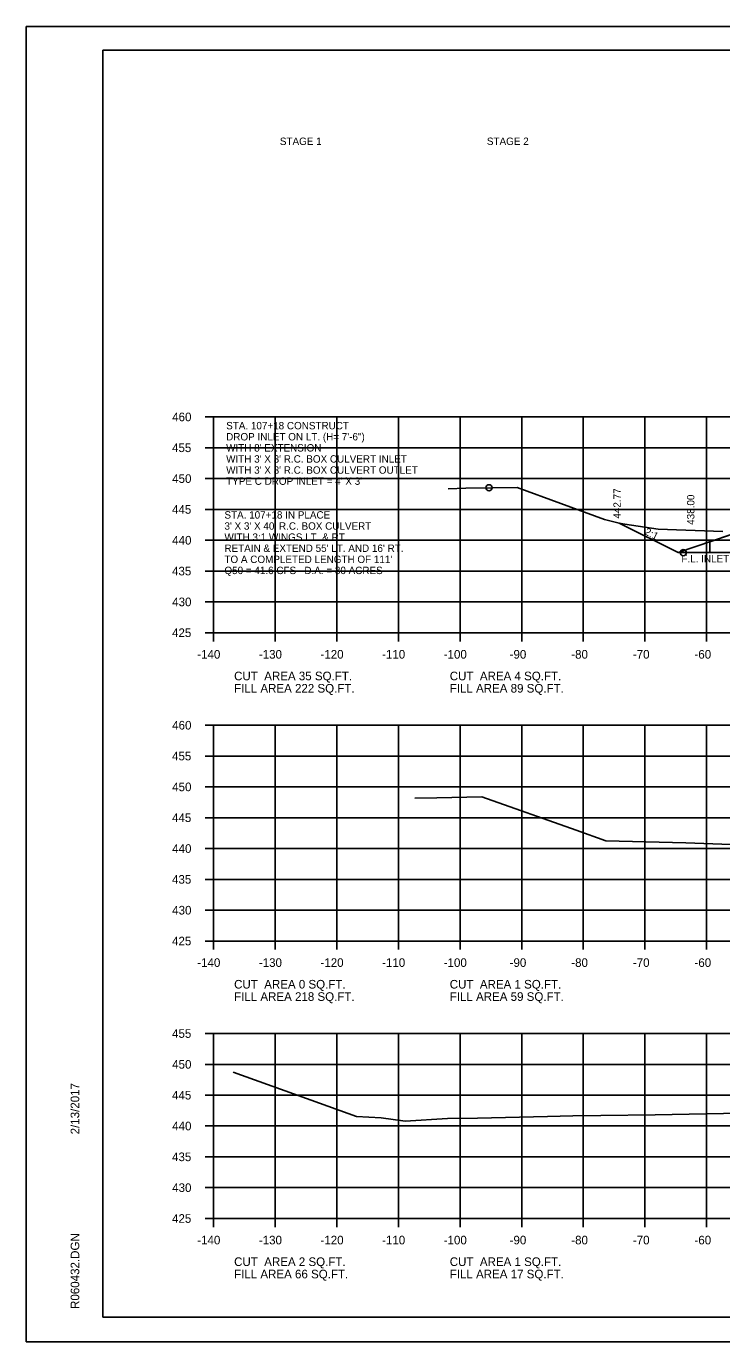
# Model space of a CAD drawing. Extents: x 1538688 to 1540766, y 656250 to 671912.
# Drawn here: x 1538687.8 to 1538800.6, y 657404.6 to 657617.9 of the extents above; entities that cross this region are included whole.
import ezdxf

# ---------------------------------------------------------------- set-up
doc = ezdxf.new("R2010")
doc.units = 0
for name, color, linetype in [('18', 7, 'Continuous'), ('20', 7, 'Continuous'), ('22', 7, 'Continuous'), ('26', 7, 'Continuous'), ('39', 7, 'Continuous'), ('40', 7, 'Continuous'), ('41', 7, 'Continuous'), ('42', 7, 'Continuous'), ('Borings', 7, 'Continuous'), ('Default', 7, 'Continuous'), ('Horizontal Alignment', 7, 'Continuous'), ('RipRap', 7, 'Continuous')]:
    doc.layers.add(name, color=color, linetype=linetype)

msp = doc.modelspace()

# ---------------------------------------------------------------- linework, layer by layer
at = {"layer": '18'}
for points in [[(1538756.23, 657542.92), (1538759.1, 657543.02), (1538767.46, 657543.15), (1538781.6, 657537.93), (1538784, 657537.34), (1538784.93, 657537.19), (1538790.3, 657536.35), (1538800.84, 657535.98)], [(1538750.81, 657492.73), (1538754.4, 657492.79), (1538761.73, 657492.97), (1538777.04, 657487.56), (1538781.84, 657485.82), (1538794.81, 657485.51), (1538809.5, 657484.94)], [(1538721.33, 657448.3), (1538735.38, 657443.28), (1538741.36, 657441.09), (1538745.39, 657440.87), (1538749.24, 657440.38), (1538756.11, 657440.81), (1538761.01, 657440.85), (1538772.36, 657441.1), (1538776.45, 657441.22), (1538781.03, 657441.29), (1538789.86, 657441.39), (1538803.7, 657441.64)]]:
    msp.add_lwpolyline(points, dxfattribs=at)
at = {"layer": '20'}
msp.add_lwpolyline([(1538784.01, 657537.34), (1538793.55, 657532.57), (1538804.9, 657536.4)], dxfattribs=at)
at = {"layer": '22'}
for p, q in [((1538718.18, 657554.57), (1538998.18, 657554.57)), ((1538718.18, 657519.57), (1538718.18, 657554.57)), ((1538728.18, 657519.57), (1538728.18, 657554.57)), ((1538738.18, 657519.57), (1538738.18, 657554.57)), ((1538748.18, 657519.57), (1538748.18, 657554.57)), ((1538758.18, 657519.57), (1538758.18, 657554.57)), ((1538768.18, 657519.57), (1538768.18, 657554.57)), ((1538778.18, 657519.57), (1538778.18, 657554.57)), ((1538788.18, 657519.57), (1538788.18, 657554.57)), ((1538798.18, 657519.57), (1538798.18, 657554.57)), ((1538718.18, 657549.57), (1538998.18, 657549.57)), ((1538718.18, 657544.57), (1538998.18, 657544.57)), ((1538718.18, 657539.57), (1538998.18, 657539.57)), ((1538718.18, 657534.57), (1538998.18, 657534.57)), ((1538718.18, 657529.57), (1538998.18, 657529.57)), ((1538718.18, 657524.57), (1538998.18, 657524.57)), ((1538718.18, 657519.57), (1538998.18, 657519.57)), ((1538718.18, 657504.57), (1538998.18, 657504.57)), ((1538718.18, 657469.57), (1538718.18, 657504.57)), ((1538728.18, 657469.57), (1538728.18, 657504.57)), ((1538738.18, 657469.57), (1538738.18, 657504.57)), ((1538748.18, 657469.57), (1538748.18, 657504.57)), ((1538758.18, 657469.57), (1538758.18, 657504.57)), ((1538768.18, 657469.57), (1538768.18, 657504.57)), ((1538778.18, 657469.57), (1538778.18, 657504.57)), ((1538788.18, 657469.57), (1538788.18, 657504.57)), ((1538798.18, 657469.57), (1538798.18, 657504.57)), ((1538718.18, 657499.57), (1538998.18, 657499.57)), ((1538718.18, 657494.57), (1538998.18, 657494.57)), ((1538718.18, 657489.57), (1538998.18, 657489.57)), ((1538718.18, 657484.57), (1538998.18, 657484.57)), ((1538718.18, 657479.57), (1538998.18, 657479.57)), ((1538718.18, 657474.57), (1538998.18, 657474.57)), ((1538718.18, 657469.57), (1538998.18, 657469.57)), ((1538718.18, 657454.57), (1538998.18, 657454.57)), ((1538718.18, 657424.57), (1538718.18, 657454.57)), ((1538728.18, 657424.57), (1538728.18, 657454.57)), ((1538738.18, 657424.57), (1538738.18, 657454.57)), ((1538748.18, 657424.57), (1538748.18, 657454.57)), ((1538758.18, 657424.57), (1538758.18, 657454.57)), ((1538768.18, 657424.57), (1538768.18, 657454.57)), ((1538778.18, 657424.57), (1538778.18, 657454.57)), ((1538788.18, 657424.57), (1538788.18, 657454.57)), ((1538798.18, 657424.57), (1538798.18, 657454.57)), ((1538718.18, 657449.57), (1538998.18, 657449.57)), ((1538718.18, 657444.57), (1538998.18, 657444.57)), ((1538718.18, 657439.57), (1538998.18, 657439.57)), ((1538718.18, 657434.57), (1538998.18, 657434.57)), ((1538718.18, 657429.57), (1538998.18, 657429.57)), ((1538718.18, 657424.57), (1538998.18, 657424.57))]:
    msp.add_line(p, q, dxfattribs=at)
at = {"layer": '26'}
for p, q in [((1538687.78, 657617.92), (1539021.11, 657617.92)), ((1538687.78, 657404.59), (1539021.11, 657404.59))]:
    msp.add_line(p, q, dxfattribs=at)
msp.add_lwpolyline([(1538687.77, 657617.92), (1539021.11, 657617.92), (1539021.11, 657404.59), (1538687.77, 657404.59)], close=True, dxfattribs=at)
for centre in [(1538762.88, 657543.08), (1538794.41, 657532.57)]:
    msp.add_circle(centre, 0.5, dxfattribs=at)
at = {"layer": '39'}
for p, q in [((1538804.9, 657536.4), (1538798.73, 657534.34)), ((1538798.73, 657534.34), (1538798.73, 657532.57)), ((1538807.16, 657532.57), (1538793.55, 657532.57))]:
    msp.add_line(p, q, dxfattribs=at)
at = {"layer": 'Borings'}
for p, q in [((1538716.78, 657554.57), (1538718.18, 657554.57)), ((1538718.18, 657519.57), (1538718.18, 657554.57)), ((1538716.78, 657549.57), (1538718.18, 657549.57)), ((1538716.78, 657544.57), (1538718.18, 657544.57)), ((1538716.78, 657539.57), (1538718.18, 657539.57)), ((1538716.78, 657534.57), (1538718.18, 657534.57)), ((1538716.78, 657529.57), (1538718.18, 657529.57)), ((1538716.78, 657524.57), (1538718.18, 657524.57)), ((1538716.78, 657519.57), (1538718.18, 657519.57)), ((1538718.18, 657519.57), (1538998.18, 657519.57)), ((1538718.18, 657518.17), (1538718.18, 657519.57)), ((1538728.18, 657518.17), (1538728.18, 657519.57)), ((1538738.18, 657518.17), (1538738.18, 657519.57)), ((1538748.18, 657518.17), (1538748.18, 657519.57)), ((1538758.18, 657518.17), (1538758.18, 657519.57)), ((1538768.18, 657518.17), (1538768.18, 657519.57)), ((1538778.18, 657518.17), (1538778.18, 657519.57)), ((1538788.18, 657518.17), (1538788.18, 657519.57)), ((1538798.18, 657518.17), (1538798.18, 657519.57)), ((1538716.78, 657504.57), (1538718.18, 657504.57)), ((1538718.18, 657469.57), (1538718.18, 657504.57)), ((1538716.78, 657499.57), (1538718.18, 657499.57)), ((1538716.78, 657494.57), (1538718.18, 657494.57)), ((1538716.78, 657489.57), (1538718.18, 657489.57)), ((1538716.78, 657484.57), (1538718.18, 657484.57)), ((1538716.78, 657479.57), (1538718.18, 657479.57)), ((1538716.78, 657474.57), (1538718.18, 657474.57)), ((1538716.78, 657469.57), (1538718.18, 657469.57)), ((1538718.18, 657469.57), (1538998.18, 657469.57)), ((1538718.18, 657468.17), (1538718.18, 657469.57)), ((1538728.18, 657468.17), (1538728.18, 657469.57)), ((1538738.18, 657468.17), (1538738.18, 657469.57)), ((1538748.18, 657468.17), (1538748.18, 657469.57)), ((1538758.18, 657468.17), (1538758.18, 657469.57)), ((1538768.18, 657468.17), (1538768.18, 657469.57)), ((1538778.18, 657468.17), (1538778.18, 657469.57)), ((1538788.18, 657468.17), (1538788.18, 657469.57)), ((1538798.18, 657468.17), (1538798.18, 657469.57)), ((1538716.78, 657454.57), (1538718.18, 657454.57)), ((1538718.18, 657424.57), (1538718.18, 657454.57)), ((1538716.78, 657449.57), (1538718.18, 657449.57)), ((1538716.78, 657444.57), (1538718.18, 657444.57)), ((1538716.78, 657439.57), (1538718.18, 657439.57)), ((1538716.78, 657434.57), (1538718.18, 657434.57)), ((1538716.78, 657429.57), (1538718.18, 657429.57)), ((1538716.78, 657424.57), (1538718.18, 657424.57)), ((1538718.18, 657424.57), (1538998.18, 657424.57)), ((1538718.18, 657423.17), (1538718.18, 657424.57)), ((1538728.18, 657423.17), (1538728.18, 657424.57)), ((1538738.18, 657423.17), (1538738.18, 657424.57)), ((1538748.18, 657423.17), (1538748.18, 657424.57)), ((1538758.18, 657423.17), (1538758.18, 657424.57)), ((1538768.18, 657423.17), (1538768.18, 657424.57)), ((1538778.18, 657423.17), (1538778.18, 657424.57)), ((1538788.18, 657423.17), (1538788.18, 657424.57)), ((1538798.18, 657423.17), (1538798.18, 657424.57))]:
    msp.add_line(p, q, dxfattribs=at)
at = {"layer": 'RipRap'}
for p, q in [((1538700.18, 657614.03), (1539016.36, 657614.03)), ((1538700.18, 657408.57), (1538700.18, 657614.03)), ((1538700.18, 657408.57), (1538700.18, 657408.57)), ((1539016.36, 657408.57), (1538700.18, 657408.57))]:
    msp.add_line(p, q, dxfattribs=at)

# ---------------------------------------------------------------- texts
at = {"layer": '39'}
msp.add_text('F.L. INLET 438.00', height=1.2, dxfattribs=at).set_placement((1538794.1, 657530.98))
at = {"layer": '40'}
for s, p in [('STA. 107+18 CONSTRUCT', (1538720.21, 657552.56)), ('DROP INLET ON LT. (H= 7\'-6") ', (1538720.21, 657550.76)), ("WITH 8' EXTENSION ", (1538720.21, 657548.96)), ("WITH 3' X 3' R.C. BOX CULVERT INLET", (1538720.21, 657547.16)), ("WITH 3' X 3' R.C. BOX CULVERT OUTLET", (1538720.21, 657545.36)), ("TYPE C DROP INLET = 4' X 3'", (1538720.21, 657543.56)), ('STA. 107+18 IN PLACE', (1538719.93, 657538.08)), ("3' X 3' X 40' R.C. BOX CULVERT", (1538719.93, 657536.28)), ('WITH 3:1 WINGS LT. & RT.', (1538719.93, 657534.48)), ("TO A COMPLETED LENGTH OF 111'", (1538719.93, 657530.88)), ("RETAIN & EXTEND 55' LT. AND 16' RT.", (1538719.93, 657532.68)), ('Q50 = 41.6 CFS   D.A. = 30 ACRES', (1538719.93, 657529.08))]:
    msp.add_text(s, height=1.2, dxfattribs=at).set_placement(p)
at = {"layer": '41'}
for s, p in [('442.77', (1538784.26, 657538.08)), ('438.00', (1538796.21, 657537.07))]:
    msp.add_text(s, height=1.2, rotation=90, dxfattribs=at).set_placement(p)
at = {"layer": '42'}
msp.add_text('2:1', height=1.2, rotation=332.2007, dxfattribs=at).set_placement((1538788, 657535.6))
at = {"layer": 'Default'}
for s, p in [('STAGE 1', (1538728.93, 657598.68)), ('STAGE 2', (1538762.53, 657598.68))]:
    msp.add_text(s, height=1.2, dxfattribs=at).set_placement(p)
at = {"layer": 'Horizontal Alignment'}
for s, p in [('460', (1538711.45, 657553.87)), ('455', (1538711.43, 657548.87)), ('450', (1538711.45, 657543.87)), ('445', (1538711.43, 657538.87)), ('440', (1538711.45, 657533.87)), ('435', (1538711.43, 657528.87)), ('430', (1538711.45, 657523.87)), ('425', (1538711.43, 657518.87)), ('-140', (1538715.52, 657515.37)), ('-130', (1538725.52, 657515.37)), ('-120', (1538735.52, 657515.37)), ('-110', (1538745.52, 657515.37)), ('-100', (1538755.52, 657515.37)), ('-90', (1538766.22, 657515.37)), ('-80', (1538776.22, 657515.37)), ('-70', (1538786.22, 657515.37)), ('-60', (1538796.22, 657515.37)), ('CUT  AREA 35 SQ.FT.', (1538721.5, 657511.86)), ('CUT  AREA 4 SQ.FT.', (1538756.5, 657511.86)), ('FILL AREA 222 SQ.FT.', (1538721.5, 657509.86)), ('FILL AREA 89 SQ.FT.', (1538756.5, 657509.86)), ('460', (1538711.45, 657503.87)), ('455', (1538711.43, 657498.87)), ('450', (1538711.45, 657493.87)), ('445', (1538711.43, 657488.87)), ('440', (1538711.45, 657483.87)), ('435', (1538711.43, 657478.87)), ('430', (1538711.45, 657473.87)), ('425', (1538711.43, 657468.87)), ('-140', (1538715.52, 657465.37)), ('-130', (1538725.52, 657465.37)), ('-120', (1538735.52, 657465.37)), ('-110', (1538745.52, 657465.37)), ('-100', (1538755.52, 657465.37)), ('-90', (1538766.22, 657465.37)), ('-80', (1538776.22, 657465.37)), ('-70', (1538786.22, 657465.37)), ('-60', (1538796.22, 657465.37)), ('CUT  AREA 0 SQ.FT.', (1538721.5, 657461.86)), ('CUT  AREA 1 SQ.FT.', (1538756.5, 657461.86)), ('FILL AREA 218 SQ.FT.', (1538721.5, 657459.86)), ('FILL AREA 59 SQ.FT.', (1538756.5, 657459.86)), ('455', (1538711.43, 657453.87)), ('450', (1538711.45, 657448.87)), ('445', (1538711.43, 657443.87)), ('440', (1538711.45, 657438.87)), ('435', (1538711.43, 657433.87)), ('430', (1538711.45, 657428.87)), ('425', (1538711.43, 657423.87)), ('-140', (1538715.52, 657420.37)), ('-130', (1538725.52, 657420.37)), ('-120', (1538735.52, 657420.37)), ('-110', (1538745.52, 657420.37)), ('-100', (1538755.52, 657420.37)), ('-90', (1538766.22, 657420.37)), ('-80', (1538776.22, 657420.37)), ('-70', (1538786.22, 657420.37)), ('-60', (1538796.22, 657420.37)), ('CUT  AREA 2 SQ.FT.', (1538721.5, 657416.86)), ('CUT  AREA 1 SQ.FT.', (1538756.5, 657416.86)), ('FILL AREA 66 SQ.FT.', (1538721.5, 657414.86)), ('FILL AREA 17 SQ.FT.', (1538756.5, 657414.86))]:
    msp.add_text(s, height=1.4, dxfattribs=at).set_placement(p)
at = {"layer": 'RipRap'}
for s, p in [('2/13/2017', (1538696.37, 657438.21)), ('R060432.DGN', (1538696.37, 657409.9))]:
    msp.add_text(s, height=1.4, rotation=90, dxfattribs=at).set_placement(p)

doc.saveas('drawing.dxf')
